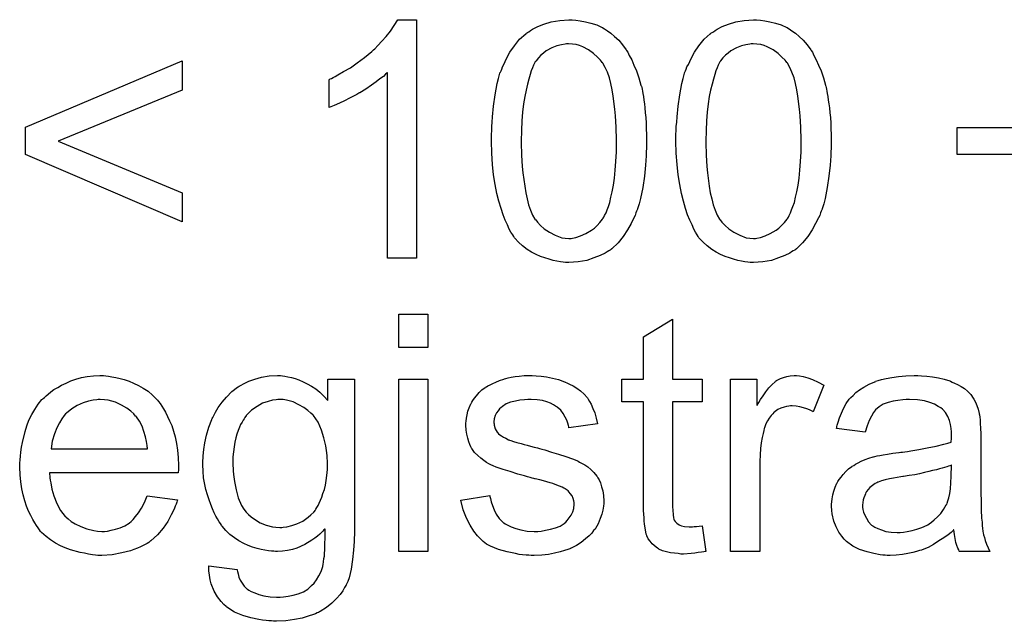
# Model space of a CAD drawing. Extents: x -1.5 to 9, y -3 to 5.
# Tile 307 of 368: x 5.675 to 6.007, y 1.05 to 1.252. Entities that reach past the tile are written whole.
import ezdxf

# ---------------------------------------------------------------- set-up
doc = ezdxf.new("R2010")
doc.units = 0
doc.layers.add('qfn16-30-34-a_mechanical_19', color=1, linetype='CONTINUOUS')

msp = doc.modelspace()

# ---------------------------------------------------------------- linework, layer by layer
at = {"layer": 'qfn16-30-34-a_mechanical_19', "color": 1}
for points in [[(5.80902, 1.171899), (5.799185, 1.171899), (5.799185, 1.234493), (5.799069, 1.234378), (5.798491, 1.233915), (5.797797, 1.23322), (5.79664, 1.232411), (5.795367, 1.231369), (5.793747, 1.230212), (5.791896, 1.22894), (5.789814, 1.227667), (5.789698, 1.227667), (5.789582, 1.227551), (5.788888, 1.227088), (5.787731, 1.22651), (5.786342, 1.225816), (5.784723, 1.225006), (5.782987, 1.224196), (5.781252, 1.223386), (5.779516, 1.222692), (5.779516, 1.232179), (5.779632, 1.232179), (5.779863, 1.232411), (5.780326, 1.232526), (5.780905, 1.232873), (5.781599, 1.23322), (5.782409, 1.233683), (5.784376, 1.23484), (5.78669, 1.236113), (5.789004, 1.237733), (5.791433, 1.239584), (5.793863, 1.241551), (5.793979, 1.241667), (5.794094, 1.241782), (5.794441, 1.242129), (5.794904, 1.242476), (5.795946, 1.243633), (5.797334, 1.245022), (5.798722, 1.246642), (5.800226, 1.248493), (5.801499, 1.250344), (5.802656, 1.252311), (5.80902, 1.252311), (5.80902, 1.171899)], [(5.862704, 1.252195), (5.864209, 1.251964), (5.865944, 1.251617), (5.867795, 1.251154), (5.869762, 1.250575), (5.871613, 1.24965), (5.871729, 1.24965), (5.871845, 1.249534), (5.872423, 1.249187), (5.873349, 1.248609), (5.874506, 1.247799), (5.875779, 1.246642), (5.877167, 1.245369), (5.87844, 1.243865), (5.879712, 1.242129), (5.879828, 1.241898), (5.880291, 1.24132), (5.880754, 1.240278), (5.881564, 1.238774), (5.882258, 1.237039), (5.883183, 1.235072), (5.883993, 1.232758), (5.884688, 1.230212), (5.884688, 1.230097), (5.884803, 1.229865), (5.884919, 1.229518), (5.885035, 1.22894), (5.88515, 1.228245), (5.885266, 1.227436), (5.885497, 1.226394), (5.885613, 1.225237), (5.885845, 1.223965), (5.88596, 1.222576), (5.886076, 1.220956), (5.886307, 1.219336), (5.886423, 1.217485), (5.886423, 1.215634), (5.886539, 1.213552), (5.886539, 1.211353), (5.886539, 1.211237), (5.886539, 1.210775), (5.886539, 1.209965), (5.886539, 1.209039), (5.886423, 1.207766), (5.886423, 1.206378), (5.886307, 1.204874), (5.886192, 1.203254), (5.885845, 1.199552), (5.885266, 1.195734), (5.884572, 1.192031), (5.884109, 1.190296), (5.88353, 1.18856), (5.88353, 1.188445), (5.883415, 1.188213), (5.883183, 1.18775), (5.882952, 1.187172), (5.882721, 1.186362), (5.882258, 1.185552), (5.881332, 1.183585), (5.880175, 1.181503), (5.878671, 1.179189), (5.876936, 1.177106), (5.874853, 1.175139), (5.874737, 1.175139), (5.874622, 1.174908), (5.874275, 1.174676), (5.873812, 1.174445), (5.873233, 1.174098), (5.872655, 1.173635), (5.870919, 1.172825), (5.868837, 1.172015), (5.866407, 1.171205), (5.863514, 1.170743), (5.860391, 1.170511), (5.859234, 1.170511), (5.858424, 1.170627), (5.857498, 1.170743), (5.856341, 1.170974), (5.855068, 1.171205), (5.85368, 1.171552), (5.852292, 1.172015), (5.850787, 1.172478), (5.849283, 1.173172), (5.847779, 1.173982), (5.846275, 1.174908), (5.844771, 1.176065), (5.843383, 1.177337), (5.84211, 1.178726), (5.841994, 1.178841), (5.841763, 1.179189), (5.841416, 1.179767), (5.840837, 1.180693), (5.840259, 1.181734), (5.83968, 1.183122), (5.83887, 1.184742), (5.838176, 1.186593), (5.837482, 1.188676), (5.836788, 1.191106), (5.836093, 1.193767), (5.835515, 1.196775), (5.834936, 1.200015), (5.834589, 1.203486), (5.834358, 1.207304), (5.834242, 1.211353), (5.834242, 1.211469), (5.834242, 1.211932), (5.834242, 1.212742), (5.834242, 1.213667), (5.834358, 1.21494), (5.834358, 1.216328), (5.834474, 1.217832), (5.834589, 1.219568), (5.834936, 1.223155), (5.835515, 1.226973), (5.836209, 1.230791), (5.836672, 1.232526), (5.837135, 1.234262), (5.837135, 1.234378), (5.837251, 1.234609), (5.837482, 1.235072), (5.837713, 1.23565), (5.837945, 1.23646), (5.838408, 1.23727), (5.839333, 1.239237), (5.84049, 1.24132), (5.841994, 1.243518), (5.84373, 1.245716), (5.845812, 1.247567), (5.845928, 1.247567), (5.846044, 1.247799), (5.846391, 1.24803), (5.846854, 1.248262), (5.847432, 1.248724), (5.848126, 1.249071), (5.849862, 1.249997), (5.851944, 1.250807), (5.854374, 1.251617), (5.857267, 1.25208), (5.860391, 1.252311), (5.861432, 1.252311), (5.862704, 1.252195)], [(5.924951, 1.252195), (5.926455, 1.251964), (5.928191, 1.251617), (5.930042, 1.251154), (5.932009, 1.250575), (5.93386, 1.24965), (5.933976, 1.24965), (5.934091, 1.249534), (5.93467, 1.249187), (5.935596, 1.248609), (5.936752, 1.247799), (5.938025, 1.246642), (5.939414, 1.245369), (5.940686, 1.243865), (5.941959, 1.242129), (5.942075, 1.241898), (5.942538, 1.24132), (5.943, 1.240278), (5.94381, 1.238774), (5.944504, 1.237039), (5.94543, 1.235072), (5.94624, 1.232758), (5.946934, 1.230212), (5.946934, 1.230097), (5.94705, 1.229865), (5.947166, 1.229518), (5.947281, 1.22894), (5.947397, 1.228245), (5.947513, 1.227436), (5.947744, 1.226394), (5.94786, 1.225237), (5.948091, 1.223965), (5.948207, 1.222576), (5.948323, 1.220956), (5.948554, 1.219336), (5.94867, 1.217485), (5.94867, 1.215634), (5.948785, 1.213552), (5.948785, 1.211353), (5.948785, 1.211237), (5.948785, 1.210775), (5.948785, 1.209965), (5.948785, 1.209039), (5.94867, 1.207766), (5.94867, 1.206378), (5.948554, 1.204874), (5.948438, 1.203254), (5.948091, 1.199552), (5.947513, 1.195734), (5.946818, 1.192031), (5.946356, 1.190296), (5.945777, 1.18856), (5.945777, 1.188445), (5.945661, 1.188213), (5.94543, 1.18775), (5.945199, 1.187172), (5.944967, 1.186362), (5.944504, 1.185552), (5.943579, 1.183585), (5.942422, 1.181503), (5.940918, 1.179189), (5.939182, 1.177106), (5.9371, 1.175139), (5.936984, 1.175139), (5.936868, 1.174908), (5.936521, 1.174676), (5.936058, 1.174445), (5.93548, 1.174098), (5.934901, 1.173635), (5.933166, 1.172825), (5.931083, 1.172015), (5.928654, 1.171205), (5.925761, 1.170743), (5.922637, 1.170511), (5.92148, 1.170511), (5.92067, 1.170627), (5.919745, 1.170743), (5.918588, 1.170974), (5.917315, 1.171205), (5.915926, 1.171552), (5.914538, 1.172015), (5.913034, 1.172478), (5.91153, 1.173172), (5.910026, 1.173982), (5.908522, 1.174908), (5.907018, 1.176065), (5.905629, 1.177337), (5.904356, 1.178726), (5.904241, 1.178841), (5.904009, 1.179189), (5.903662, 1.179767), (5.903084, 1.180693), (5.902505, 1.181734), (5.901927, 1.183122), (5.901117, 1.184742), (5.900423, 1.186593), (5.899729, 1.188676), (5.899034, 1.191106), (5.89834, 1.193767), (5.897762, 1.196775), (5.897183, 1.200015), (5.896836, 1.203486), (5.896605, 1.207304), (5.896489, 1.211353), (5.896489, 1.211469), (5.896489, 1.211932), (5.896489, 1.212742), (5.896489, 1.213667), (5.896605, 1.21494), (5.896605, 1.216328), (5.89672, 1.217832), (5.896836, 1.219568), (5.897183, 1.223155), (5.897762, 1.226973), (5.898456, 1.230791), (5.898919, 1.232526), (5.899381, 1.234262), (5.899381, 1.234378), (5.899497, 1.234609), (5.899729, 1.235072), (5.89996, 1.23565), (5.900191, 1.23646), (5.900654, 1.23727), (5.90158, 1.239237), (5.902737, 1.24132), (5.904241, 1.243518), (5.905976, 1.245716), (5.908059, 1.247567), (5.908175, 1.247567), (5.90829, 1.247799), (5.908637, 1.24803), (5.9091, 1.248262), (5.909679, 1.248724), (5.910373, 1.249071), (5.912108, 1.249997), (5.914191, 1.250807), (5.916621, 1.251617), (5.919513, 1.25208), (5.922637, 1.252311), (5.923678, 1.252311), (5.924951, 1.252195)], [(5.860275, 1.244212), (5.859581, 1.244212), (5.859118, 1.244096), (5.857845, 1.243865), (5.856341, 1.243518), (5.854605, 1.242824), (5.852754, 1.241782), (5.851829, 1.241088), (5.850903, 1.240394), (5.850093, 1.239468), (5.849283, 1.238427), (5.849283, 1.238311), (5.849052, 1.23808), (5.84882, 1.237617), (5.848473, 1.237039), (5.848126, 1.236113), (5.847663, 1.235072), (5.847316, 1.233799), (5.846854, 1.232295), (5.846391, 1.230559), (5.845928, 1.228592), (5.845465, 1.226394), (5.845118, 1.223965), (5.844771, 1.221188), (5.84454, 1.218179), (5.844424, 1.21494), (5.844308, 1.211353), (5.844308, 1.211122), (5.844308, 1.210543), (5.844308, 1.209502), (5.844424, 1.208114), (5.844424, 1.20661), (5.84454, 1.204758), (5.844655, 1.202791), (5.844887, 1.200709), (5.845465, 1.196197), (5.845812, 1.193998), (5.846275, 1.191916), (5.846738, 1.189949), (5.847432, 1.188098), (5.848126, 1.186478), (5.848936, 1.185089), (5.848936, 1.184974), (5.849168, 1.184858), (5.849746, 1.184048), (5.850787, 1.183007), (5.85206, 1.18185), (5.853796, 1.180693), (5.855762, 1.179651), (5.857961, 1.178841), (5.859118, 1.178726), (5.860391, 1.17861), (5.861085, 1.17861), (5.861547, 1.178726), (5.862704, 1.178957), (5.864324, 1.17942), (5.86606, 1.18023), (5.868027, 1.181387), (5.868952, 1.182081), (5.869878, 1.183007), (5.870803, 1.183932), (5.871729, 1.185089), (5.871729, 1.185205), (5.871961, 1.185436), (5.872192, 1.185784), (5.872423, 1.186362), (5.872886, 1.187172), (5.873233, 1.188213), (5.873696, 1.18937), (5.874159, 1.190759), (5.874506, 1.192494), (5.874969, 1.194345), (5.875431, 1.196544), (5.875779, 1.198858), (5.87601, 1.201634), (5.876241, 1.204527), (5.876473, 1.207766), (5.876473, 1.211353), (5.876473, 1.211469), (5.876473, 1.211585), (5.876473, 1.212163), (5.876473, 1.213204), (5.876357, 1.214593), (5.876357, 1.216097), (5.876241, 1.217948), (5.876126, 1.219915), (5.875894, 1.222113), (5.875316, 1.22651), (5.874969, 1.228708), (5.874506, 1.230791), (5.874043, 1.232758), (5.873349, 1.234609), (5.872655, 1.236229), (5.871845, 1.237617), (5.871845, 1.237733), (5.871613, 1.237849), (5.871382, 1.238196), (5.871035, 1.238658), (5.869994, 1.2397), (5.868721, 1.240972), (5.866985, 1.242129), (5.865019, 1.243171), (5.863977, 1.243633), (5.86282, 1.243981), (5.861547, 1.244096), (5.860275, 1.244212)], [(5.922521, 1.244212), (5.921827, 1.244212), (5.921364, 1.244096), (5.920092, 1.243865), (5.918588, 1.243518), (5.916852, 1.242824), (5.915001, 1.241782), (5.914075, 1.241088), (5.91315, 1.240394), (5.91234, 1.239468), (5.91153, 1.238427), (5.91153, 1.238311), (5.911298, 1.23808), (5.911067, 1.237617), (5.91072, 1.237039), (5.910373, 1.236113), (5.90991, 1.235072), (5.909563, 1.233799), (5.9091, 1.232295), (5.908637, 1.230559), (5.908175, 1.228592), (5.907712, 1.226394), (5.907365, 1.223965), (5.907018, 1.221188), (5.906786, 1.218179), (5.906671, 1.21494), (5.906555, 1.211353), (5.906555, 1.211122), (5.906555, 1.210543), (5.906555, 1.209502), (5.906671, 1.208114), (5.906671, 1.20661), (5.906786, 1.204758), (5.906902, 1.202791), (5.907133, 1.200709), (5.907712, 1.196197), (5.908059, 1.193998), (5.908522, 1.191916), (5.908984, 1.189949), (5.909679, 1.188098), (5.910373, 1.186478), (5.911183, 1.185089), (5.911183, 1.184974), (5.911414, 1.184858), (5.911993, 1.184048), (5.913034, 1.183007), (5.914307, 1.18185), (5.916042, 1.180693), (5.918009, 1.179651), (5.920207, 1.178841), (5.921364, 1.178726), (5.922637, 1.17861), (5.923331, 1.17861), (5.923794, 1.178726), (5.924951, 1.178957), (5.926571, 1.17942), (5.928306, 1.18023), (5.930273, 1.181387), (5.931199, 1.182081), (5.932124, 1.183007), (5.93305, 1.183932), (5.933976, 1.185089), (5.933976, 1.185205), (5.934207, 1.185436), (5.934439, 1.185784), (5.93467, 1.186362), (5.935133, 1.187172), (5.93548, 1.188213), (5.935943, 1.18937), (5.936405, 1.190759), (5.936752, 1.192494), (5.937215, 1.194345), (5.937678, 1.196544), (5.938025, 1.198858), (5.938257, 1.201634), (5.938488, 1.204527), (5.938719, 1.207766), (5.938719, 1.211353), (5.938719, 1.211469), (5.938719, 1.211585), (5.938719, 1.212163), (5.938719, 1.213204), (5.938604, 1.214593), (5.938604, 1.216097), (5.938488, 1.217948), (5.938372, 1.219915), (5.938141, 1.222113), (5.937562, 1.22651), (5.937215, 1.228708), (5.936752, 1.230791), (5.93629, 1.232758), (5.935596, 1.234609), (5.934901, 1.236229), (5.934091, 1.237617), (5.934091, 1.237733), (5.93386, 1.237849), (5.933629, 1.238196), (5.933282, 1.238658), (5.93224, 1.2397), (5.930967, 1.240972), (5.929232, 1.242129), (5.927265, 1.243171), (5.926224, 1.243633), (5.925067, 1.243981), (5.923794, 1.244096), (5.922521, 1.244212)], [(5.729997, 1.228592), (5.688113, 1.211353), (5.729997, 1.193998), (5.729997, 1.184164), (5.677122, 1.206841), (5.677122, 1.216097), (5.729997, 1.238427), (5.729997, 1.228592)], [(6.02237, 1.215981), (6.044122, 1.215981), (6.044122, 1.206841), (6.02237, 1.206841), (6.02237, 1.184858), (6.013114, 1.184858), (6.013114, 1.206841), (5.991363, 1.206841), (5.991363, 1.215981), (6.013114, 1.215981), (6.013114, 1.237733), (6.02237, 1.237733), (6.02237, 1.215981)], [(5.812838, 1.141887), (5.803003, 1.141887), (5.803003, 1.15311), (5.812838, 1.15311), (5.812838, 1.141887)], [(5.895332, 1.131127), (5.905282, 1.131127), (5.905282, 1.123491), (5.895332, 1.123491), (5.895332, 1.089359), (5.895332, 1.089128), (5.895332, 1.088665), (5.895332, 1.087971), (5.895448, 1.087161), (5.895563, 1.08531), (5.895679, 1.0845), (5.895795, 1.083921), (5.89591, 1.08369), (5.896257, 1.083227), (5.89672, 1.082649), (5.89753, 1.08207), (5.897762, 1.081954), (5.89834, 1.081723), (5.899381, 1.081492), (5.900886, 1.081376), (5.902042, 1.081376), (5.902621, 1.081492), (5.903431, 1.081492), (5.904356, 1.081607), (5.905282, 1.081723), (5.906555, 1.073045), (5.906323, 1.073045), (5.905861, 1.07293), (5.905051, 1.072814), (5.904009, 1.072698), (5.902852, 1.072467), (5.90158, 1.072351), (5.899034, 1.072236), (5.898109, 1.072236), (5.897183, 1.072351), (5.896026, 1.072467), (5.894638, 1.072583), (5.893249, 1.07293), (5.891977, 1.073277), (5.890704, 1.073855), (5.890588, 1.073971), (5.890241, 1.074202), (5.889778, 1.07455), (5.889084, 1.075128), (5.888506, 1.075707), (5.887811, 1.076516), (5.887117, 1.077326), (5.886654, 1.078368), (5.886654, 1.078483), (5.886423, 1.078946), (5.886307, 1.079756), (5.886076, 1.080913), (5.885845, 1.082417), (5.885729, 1.083343), (5.885729, 1.084384), (5.885613, 1.085657), (5.885497, 1.086929), (5.885497, 1.088318), (5.885497, 1.089938), (5.885497, 1.123491), (5.878208, 1.123491), (5.878208, 1.131127), (5.885497, 1.131127), (5.885497, 1.145474), (5.895332, 1.151374), (5.895332, 1.131127)], [(5.704195, 1.132284), (5.705121, 1.132168), (5.706278, 1.131937), (5.707551, 1.131705), (5.709055, 1.131358), (5.710443, 1.131011), (5.712063, 1.130433), (5.713567, 1.129854), (5.715187, 1.129044), (5.716807, 1.128119), (5.718427, 1.127077), (5.719931, 1.125805), (5.721319, 1.124416), (5.721435, 1.124301), (5.721666, 1.124069), (5.722013, 1.123606), (5.722476, 1.122912), (5.723055, 1.122102), (5.723633, 1.121177), (5.724327, 1.12002), (5.725021, 1.118631), (5.725716, 1.117127), (5.72641, 1.115507), (5.726988, 1.113656), (5.727567, 1.111689), (5.72803, 1.109491), (5.728377, 1.107177), (5.728608, 1.104747), (5.728724, 1.102086), (5.728724, 1.10197), (5.728724, 1.101508), (5.728724, 1.100698), (5.728608, 1.099541), (5.685221, 1.099541), (5.685221, 1.099425), (5.685221, 1.099078), (5.685336, 1.098615), (5.685336, 1.097921), (5.685452, 1.097111), (5.685684, 1.096185), (5.686031, 1.094103), (5.686725, 1.091789), (5.68765, 1.089243), (5.688923, 1.086929), (5.690543, 1.084847), (5.690659, 1.084847), (5.690774, 1.084615), (5.691468, 1.084037), (5.69251, 1.083227), (5.693898, 1.082417), (5.695749, 1.081492), (5.697832, 1.080682), (5.700146, 1.080103), (5.701419, 1.079987), (5.702807, 1.079872), (5.703733, 1.079872), (5.704774, 1.079987), (5.706047, 1.080219), (5.707435, 1.080566), (5.709055, 1.081029), (5.710559, 1.081723), (5.712063, 1.082649), (5.712179, 1.082764), (5.712757, 1.083227), (5.713452, 1.083921), (5.714261, 1.084847), (5.715187, 1.08612), (5.716228, 1.087739), (5.71727, 1.089591), (5.718195, 1.091789), (5.728377, 1.090516), (5.728377, 1.0904), (5.728261, 1.090169), (5.728145, 1.089706), (5.727914, 1.089012), (5.727567, 1.088318), (5.72722, 1.087392), (5.726294, 1.085425), (5.725137, 1.083227), (5.723517, 1.080913), (5.721666, 1.078715), (5.719352, 1.076632), (5.719236, 1.076632), (5.719005, 1.076401), (5.718658, 1.076169), (5.718195, 1.075822), (5.717501, 1.075475), (5.716807, 1.075128), (5.715881, 1.074665), (5.71484, 1.074202), (5.713683, 1.07374), (5.712526, 1.073277), (5.709633, 1.072583), (5.706394, 1.072004), (5.702807, 1.071773), (5.701534, 1.071773), (5.700725, 1.071888), (5.699683, 1.072004), (5.69841, 1.072236), (5.697022, 1.072467), (5.695518, 1.072698), (5.692278, 1.073624), (5.690543, 1.074318), (5.688923, 1.075012), (5.687188, 1.075938), (5.685568, 1.076979), (5.684064, 1.078136), (5.68256, 1.079525), (5.682444, 1.07964), (5.682212, 1.079872), (5.681865, 1.080334), (5.681403, 1.081029), (5.680824, 1.081839), (5.680246, 1.082764), (5.679551, 1.083921), (5.678857, 1.085194), (5.678163, 1.086698), (5.677469, 1.088318), (5.67689, 1.090169), (5.676312, 1.092136), (5.675849, 1.094218), (5.675502, 1.096533), (5.67527, 1.098962), (5.675155, 1.101508), (5.675155, 1.101623), (5.675155, 1.102202), (5.675155, 1.102896), (5.67527, 1.103937), (5.675386, 1.10521), (5.675502, 1.106598), (5.675733, 1.108218), (5.67608, 1.109838), (5.677006, 1.11354), (5.677584, 1.115392), (5.678279, 1.117359), (5.679204, 1.11921), (5.680246, 1.120945), (5.681403, 1.122681), (5.682675, 1.124301), (5.682791, 1.124416), (5.683022, 1.124648), (5.683485, 1.124995), (5.684064, 1.125573), (5.684758, 1.126152), (5.685684, 1.126846), (5.686725, 1.127656), (5.687998, 1.12835), (5.68927, 1.12916), (5.690774, 1.129854), (5.692394, 1.130548), (5.69413, 1.131127), (5.695981, 1.131705), (5.697948, 1.132052), (5.70003, 1.132284), (5.702229, 1.132399), (5.703386, 1.132399), (5.704195, 1.132284)], [(5.763781, 1.132284), (5.764591, 1.132168), (5.765632, 1.131937), (5.766789, 1.131705), (5.768062, 1.131358), (5.769335, 1.130895), (5.770723, 1.130317), (5.772111, 1.129623), (5.773615, 1.128813), (5.775004, 1.127887), (5.776392, 1.12673), (5.777781, 1.125457), (5.779053, 1.123953), (5.779053, 1.131127), (5.788078, 1.131127), (5.788078, 1.080913), (5.788078, 1.080797), (5.788078, 1.080334), (5.788078, 1.07964), (5.788078, 1.078715), (5.787962, 1.077673), (5.787962, 1.076401), (5.787847, 1.075012), (5.787731, 1.073508), (5.787384, 1.070384), (5.786921, 1.067145), (5.786574, 1.065641), (5.786227, 1.064252), (5.785764, 1.062979), (5.785301, 1.061822), (5.785301, 1.061707), (5.785185, 1.061591), (5.784723, 1.060897), (5.784144, 1.059856), (5.783219, 1.058583), (5.781946, 1.057195), (5.780442, 1.05569), (5.778591, 1.054186), (5.776508, 1.052914), (5.776392, 1.052914), (5.776277, 1.052798), (5.77593, 1.052566), (5.775467, 1.052451), (5.774888, 1.052104), (5.774194, 1.051872), (5.772458, 1.051294), (5.770376, 1.0506), (5.767831, 1.050137), (5.764938, 1.049674), (5.761814, 1.049558), (5.760773, 1.049558), (5.760079, 1.049674), (5.759153, 1.049674), (5.758227, 1.04979), (5.75707, 1.049905), (5.755798, 1.050137), (5.753137, 1.050715), (5.75036, 1.051525), (5.747583, 1.052682), (5.745038, 1.054302), (5.744922, 1.054418), (5.744806, 1.054533), (5.743996, 1.055228), (5.743071, 1.056269), (5.741914, 1.057773), (5.740757, 1.05974), (5.739715, 1.06217), (5.739368, 1.063558), (5.739137, 1.065062), (5.738905, 1.066566), (5.738905, 1.068302), (5.748509, 1.067029), (5.748509, 1.066798), (5.748624, 1.066335), (5.748856, 1.065525), (5.749087, 1.064484), (5.74955, 1.063442), (5.750128, 1.062401), (5.750823, 1.06136), (5.751748, 1.06055), (5.75198, 1.060434), (5.752442, 1.060087), (5.753252, 1.059624), (5.754409, 1.059161), (5.755798, 1.058583), (5.757533, 1.05812), (5.759616, 1.057773), (5.761814, 1.057657), (5.762971, 1.057657), (5.764128, 1.057773), (5.765748, 1.058004), (5.767368, 1.058351), (5.769103, 1.058814), (5.770839, 1.059508), (5.772343, 1.060434), (5.772458, 1.06055), (5.772921, 1.060897), (5.773615, 1.061591), (5.774425, 1.062401), (5.775235, 1.063558), (5.776045, 1.064831), (5.776855, 1.066335), (5.777434, 1.06807), (5.777434, 1.068186), (5.777549, 1.068649), (5.777665, 1.069574), (5.777781, 1.070731), (5.777896, 1.071541), (5.777896, 1.072467), (5.778012, 1.073508), (5.778012, 1.074665), (5.778012, 1.075938), (5.778128, 1.077442), (5.778128, 1.078946), (5.778128, 1.080682), (5.778012, 1.080566), (5.777781, 1.080334), (5.777434, 1.079987), (5.776971, 1.079525), (5.776392, 1.078946), (5.775582, 1.078252), (5.774657, 1.077558), (5.773731, 1.076863), (5.771301, 1.075475), (5.76864, 1.074202), (5.767136, 1.07374), (5.765516, 1.073392), (5.763781, 1.073161), (5.762046, 1.073045), (5.761467, 1.073045), (5.760889, 1.073161), (5.760079, 1.073161), (5.759037, 1.073277), (5.75788, 1.073508), (5.756608, 1.07374), (5.755219, 1.074087), (5.753715, 1.07455), (5.752211, 1.075128), (5.750707, 1.075822), (5.749087, 1.076632), (5.747583, 1.077673), (5.746079, 1.07883), (5.74469, 1.080103), (5.743418, 1.081607), (5.743302, 1.081723), (5.743186, 1.081954), (5.742839, 1.082533), (5.742377, 1.083111), (5.741914, 1.084037), (5.741335, 1.084963), (5.740757, 1.08612), (5.740178, 1.087508), (5.7396, 1.088896), (5.739021, 1.090516), (5.738443, 1.092136), (5.73798, 1.093987), (5.73717, 1.097921), (5.737054, 1.100119), (5.736939, 1.102318), (5.736939, 1.102433), (5.736939, 1.102665), (5.736939, 1.103127), (5.736939, 1.103706), (5.737054, 1.104516), (5.737054, 1.105326), (5.737286, 1.107408), (5.737633, 1.109722), (5.738211, 1.112268), (5.738905, 1.114929), (5.739947, 1.11759), (5.739947, 1.117706), (5.740062, 1.117937), (5.740294, 1.118284), (5.740525, 1.118747), (5.74122, 1.12002), (5.742145, 1.121639), (5.743418, 1.123375), (5.744922, 1.12511), (5.746657, 1.126962), (5.748624, 1.128466), (5.74874, 1.128466), (5.748856, 1.128581), (5.749203, 1.128813), (5.749666, 1.129044), (5.750823, 1.129738), (5.752442, 1.130433), (5.754409, 1.131127), (5.756723, 1.131821), (5.759269, 1.132284), (5.762046, 1.132399), (5.763087, 1.132399), (5.763781, 1.132284)], [(5.849283, 1.132284), (5.851019, 1.132168), (5.85287, 1.131937), (5.854837, 1.131474), (5.856919, 1.131011), (5.858886, 1.130317), (5.859002, 1.130317), (5.859118, 1.130201), (5.859696, 1.12997), (5.860622, 1.129507), (5.861779, 1.128928), (5.863052, 1.128119), (5.864324, 1.127193), (5.865481, 1.126152), (5.866523, 1.124995), (5.866638, 1.124879), (5.86687, 1.124416), (5.867333, 1.123606), (5.867911, 1.122681), (5.868489, 1.121292), (5.869068, 1.119788), (5.869531, 1.118053), (5.869994, 1.116086), (5.860391, 1.114813), (5.860391, 1.115044), (5.860275, 1.115507), (5.860043, 1.116317), (5.859696, 1.117359), (5.859118, 1.1184), (5.858424, 1.119557), (5.857614, 1.120714), (5.856457, 1.121755), (5.856341, 1.121871), (5.855878, 1.122102), (5.855184, 1.122565), (5.854143, 1.123028), (5.852986, 1.123491), (5.851482, 1.123953), (5.84963, 1.124185), (5.847663, 1.124301), (5.846507, 1.124301), (5.84535, 1.124185), (5.843845, 1.124069), (5.842341, 1.123722), (5.840721, 1.123375), (5.839217, 1.122796), (5.837945, 1.121986), (5.837829, 1.121871), (5.837482, 1.121639), (5.837019, 1.121177), (5.836556, 1.120482), (5.835978, 1.119788), (5.835515, 1.118863), (5.835168, 1.117821), (5.835052, 1.11678), (5.835052, 1.116664), (5.835052, 1.116433), (5.835168, 1.116086), (5.835168, 1.115623), (5.835515, 1.114466), (5.836209, 1.113309), (5.836325, 1.113193), (5.836441, 1.113078), (5.836672, 1.11273), (5.837135, 1.112383), (5.837598, 1.112036), (5.838292, 1.111573), (5.839102, 1.111226), (5.840027, 1.110764), (5.840143, 1.110764), (5.840374, 1.110648), (5.840837, 1.110532), (5.841647, 1.110185), (5.842804, 1.109838), (5.844308, 1.109491), (5.845234, 1.109144), (5.846275, 1.108912), (5.847432, 1.108565), (5.848705, 1.108218), (5.84882, 1.108218), (5.849168, 1.108102), (5.849746, 1.107987), (5.85044, 1.107755), (5.85125, 1.107524), (5.852292, 1.107293), (5.85449, 1.106598), (5.856919, 1.105904), (5.859349, 1.105094), (5.861547, 1.104284), (5.862473, 1.103937), (5.863283, 1.10359), (5.863514, 1.103475), (5.863977, 1.103243), (5.864671, 1.102896), (5.865713, 1.102318), (5.866754, 1.101623), (5.867795, 1.100698), (5.868837, 1.099656), (5.869762, 1.098499), (5.869878, 1.098384), (5.870109, 1.097921), (5.870572, 1.097227), (5.871035, 1.096185), (5.871382, 1.094913), (5.871845, 1.093524), (5.872076, 1.091905), (5.872192, 1.090053), (5.872192, 1.089822), (5.872192, 1.089243), (5.872076, 1.088318), (5.871845, 1.087045), (5.871498, 1.085657), (5.870919, 1.084153), (5.870225, 1.082417), (5.869299, 1.080797), (5.869184, 1.080566), (5.868721, 1.080103), (5.868142, 1.079293), (5.867217, 1.078368), (5.865944, 1.077326), (5.864556, 1.076169), (5.862936, 1.075128), (5.860969, 1.074087), (5.860853, 1.074087), (5.860738, 1.073971), (5.860043, 1.07374), (5.858886, 1.073392), (5.857382, 1.07293), (5.855531, 1.072467), (5.853449, 1.07212), (5.85125, 1.071888), (5.848705, 1.071773), (5.847663, 1.071773), (5.846854, 1.071888), (5.845928, 1.071888), (5.844771, 1.072004), (5.843614, 1.07212), (5.842341, 1.072351), (5.839565, 1.07293), (5.836672, 1.07374), (5.833895, 1.074897), (5.832623, 1.075591), (5.831466, 1.076401), (5.83135, 1.076516), (5.831234, 1.076632), (5.83054, 1.077326), (5.829499, 1.078368), (5.828342, 1.079987), (5.827069, 1.081954), (5.825796, 1.084268), (5.824755, 1.087161), (5.823945, 1.0904), (5.833664, 1.091905), (5.833664, 1.091789), (5.833664, 1.091673), (5.833895, 1.090979), (5.834127, 1.089822), (5.834589, 1.088549), (5.835168, 1.087161), (5.835862, 1.085657), (5.836903, 1.084153), (5.838176, 1.08288), (5.838408, 1.082764), (5.83887, 1.082417), (5.839796, 1.081954), (5.840953, 1.081376), (5.842457, 1.080797), (5.844193, 1.080334), (5.846275, 1.079987), (5.848705, 1.079872), (5.849862, 1.079872), (5.851019, 1.079987), (5.852523, 1.080219), (5.854143, 1.080566), (5.855878, 1.081029), (5.857382, 1.081607), (5.858771, 1.082533), (5.858886, 1.082649), (5.859349, 1.082996), (5.859812, 1.083574), (5.860506, 1.084384), (5.861085, 1.08531), (5.861663, 1.086467), (5.86201, 1.087624), (5.862126, 1.089012), (5.862126, 1.089128), (5.862126, 1.089591), (5.86201, 1.090169), (5.861779, 1.090979), (5.861432, 1.091789), (5.860853, 1.092599), (5.860159, 1.093524), (5.859118, 1.094218), (5.859002, 1.094334), (5.858655, 1.09445), (5.858077, 1.094797), (5.857151, 1.095144), (5.855762, 1.095607), (5.854953, 1.095954), (5.854027, 1.096185), (5.852986, 1.096533), (5.851829, 1.09688), (5.850556, 1.097227), (5.849052, 1.097574), (5.848936, 1.097574), (5.848589, 1.097689), (5.848011, 1.097805), (5.847316, 1.098037), (5.846391, 1.098268), (5.84535, 1.098615), (5.843151, 1.099194), (5.840606, 1.100004), (5.838176, 1.100698), (5.835862, 1.101508), (5.834821, 1.10197), (5.834011, 1.102318), (5.833779, 1.102433), (5.833317, 1.102665), (5.832623, 1.103127), (5.831697, 1.103706), (5.830656, 1.104516), (5.829614, 1.105441), (5.828573, 1.106483), (5.827647, 1.107755), (5.827532, 1.107871), (5.8273, 1.108334), (5.826953, 1.109144), (5.826606, 1.110069), (5.826259, 1.111226), (5.825912, 1.112615), (5.825681, 1.114003), (5.825565, 1.115623), (5.825565, 1.115854), (5.825565, 1.116317), (5.825681, 1.117011), (5.825796, 1.118053), (5.826028, 1.119094), (5.826259, 1.120367), (5.826722, 1.121524), (5.8273, 1.122796), (5.827416, 1.122912), (5.827647, 1.123375), (5.827994, 1.123953), (5.828573, 1.124763), (5.829267, 1.125573), (5.830077, 1.126614), (5.831003, 1.12754), (5.83216, 1.12835), (5.832275, 1.128466), (5.832623, 1.128581), (5.833085, 1.128928), (5.833779, 1.129276), (5.834705, 1.129738), (5.835746, 1.130201), (5.837019, 1.130664), (5.838408, 1.131127), (5.838639, 1.131243), (5.839102, 1.131358), (5.839912, 1.13159), (5.840953, 1.131821), (5.842226, 1.132052), (5.843614, 1.132168), (5.845234, 1.132399), (5.848011, 1.132399), (5.849283, 1.132284)], [(5.938141, 1.132284), (5.939414, 1.132052), (5.940918, 1.13159), (5.942538, 1.131011), (5.944389, 1.130201), (5.946356, 1.12916), (5.942769, 1.120135), (5.942653, 1.120251), (5.94219, 1.120482), (5.941496, 1.12083), (5.940571, 1.121177), (5.939529, 1.121524), (5.938257, 1.121871), (5.936984, 1.122102), (5.935711, 1.122218), (5.935133, 1.122218), (5.934554, 1.122102), (5.933744, 1.121986), (5.932934, 1.121755), (5.931893, 1.121408), (5.930852, 1.120945), (5.929926, 1.120251), (5.92981, 1.120135), (5.929463, 1.119904), (5.929116, 1.119441), (5.928538, 1.118863), (5.927959, 1.118053), (5.927381, 1.117127), (5.926802, 1.116086), (5.92634, 1.114813), (5.926224, 1.114582), (5.926108, 1.113888), (5.925877, 1.112846), (5.92553, 1.111458), (5.925182, 1.109722), (5.924951, 1.107755), (5.924835, 1.105673), (5.92472, 1.103359), (5.92472, 1.073045), (5.914885, 1.073045), (5.914885, 1.131127), (5.923794, 1.131127), (5.923794, 1.122334), (5.92391, 1.122449), (5.924373, 1.123259), (5.924951, 1.124301), (5.925877, 1.125573), (5.926802, 1.126846), (5.927844, 1.128234), (5.928885, 1.129391), (5.929926, 1.130317), (5.930042, 1.130433), (5.930389, 1.130664), (5.931083, 1.131011), (5.931777, 1.131358), (5.932703, 1.131705), (5.93386, 1.132052), (5.935017, 1.132284), (5.93629, 1.132399), (5.9371, 1.132399), (5.938141, 1.132284)], [(5.97933, 1.132284), (5.981066, 1.132168), (5.983033, 1.131937), (5.984999, 1.13159), (5.986966, 1.131127), (5.988818, 1.130548), (5.989049, 1.130433), (5.989627, 1.130201), (5.990437, 1.129854), (5.991479, 1.129391), (5.992636, 1.128697), (5.993793, 1.128003), (5.994834, 1.127077), (5.99576, 1.126152), (5.995875, 1.126036), (5.996107, 1.125689), (5.996454, 1.12511), (5.996917, 1.124416), (5.997495, 1.123375), (5.997958, 1.122334), (5.998421, 1.121061), (5.998768, 1.119557), (5.998768, 1.119441), (5.998883, 1.119094), (5.998999, 1.1184), (5.999115, 1.117474), (5.999115, 1.116201), (5.99923, 1.114697), (5.999346, 1.11273), (5.999346, 1.110532), (5.999346, 1.097342), (5.999346, 1.097227), (5.999346, 1.096764), (5.999346, 1.09607), (5.999346, 1.095144), (5.999346, 1.094103), (5.999346, 1.09283), (5.999462, 1.090053), (5.999462, 1.087161), (5.999578, 1.084268), (5.999693, 1.082996), (5.999693, 1.081839), (5.999809, 1.080797), (5.999925, 1.079987), (5.999925, 1.079872), (6.00004, 1.079409), (6.000156, 1.078715), (6.000503, 1.077789), (6.000735, 1.076748), (6.001197, 1.075591), (6.001776, 1.074318), (6.002354, 1.073045), (5.992057, 1.073045), (5.991941, 1.073161), (5.991826, 1.073624), (5.991594, 1.074202), (5.991247, 1.075128), (5.9909, 1.076169), (5.990669, 1.077442), (5.990437, 1.07883), (5.990206, 1.080334), (5.99009, 1.080334), (5.989975, 1.080103), (5.98928, 1.079525), (5.988239, 1.078715), (5.986851, 1.077673), (5.985115, 1.076632), (5.98338, 1.075475), (5.981528, 1.074434), (5.979561, 1.073624), (5.97933, 1.073508), (5.978636, 1.073392), (5.977595, 1.073045), (5.976322, 1.072698), (5.974702, 1.072351), (5.972851, 1.07212), (5.970768, 1.071888), (5.968686, 1.071773), (5.96776, 1.071773), (5.967066, 1.071888), (5.966256, 1.071888), (5.96533, 1.072004), (5.963248, 1.072351), (5.960934, 1.07293), (5.958388, 1.07374), (5.956074, 1.074897), (5.953992, 1.076401), (5.95376, 1.076632), (5.953182, 1.077211), (5.952372, 1.078252), (5.951446, 1.07964), (5.950521, 1.081376), (5.949711, 1.083343), (5.949132, 1.085772), (5.949017, 1.086929), (5.948901, 1.088318), (5.948901, 1.088549), (5.948901, 1.089012), (5.949017, 1.089822), (5.949132, 1.090863), (5.949364, 1.092136), (5.949711, 1.093409), (5.950174, 1.094797), (5.950752, 1.09607), (5.950868, 1.096185), (5.951099, 1.096648), (5.951562, 1.097342), (5.952141, 1.098152), (5.952835, 1.099078), (5.95376, 1.100004), (5.954686, 1.100929), (5.955843, 1.101739), (5.955959, 1.101855), (5.956422, 1.102086), (5.957, 1.102549), (5.957926, 1.103012), (5.958967, 1.103475), (5.96024, 1.104053), (5.961512, 1.104516), (5.963016, 1.104979), (5.963132, 1.104979), (5.963595, 1.105094), (5.964289, 1.105326), (5.965215, 1.105441), (5.966372, 1.105673), (5.967876, 1.105904), (5.969611, 1.106251), (5.971694, 1.106483), (5.97181, 1.106483), (5.972272, 1.106598), (5.972851, 1.106598), (5.973661, 1.106714), (5.974586, 1.10683), (5.975743, 1.107061), (5.977016, 1.107177), (5.978404, 1.107408), (5.981181, 1.107987), (5.98419, 1.108565), (5.986851, 1.109259), (5.988123, 1.109607), (5.98928, 1.109954), (5.98928, 1.110069), (5.98928, 1.110301), (5.989396, 1.110995), (5.989396, 1.111805), (5.989396, 1.112268), (5.989396, 1.112499), (5.989396, 1.112615), (5.989396, 1.11273), (5.989396, 1.113425), (5.98928, 1.114582), (5.989049, 1.115854), (5.988702, 1.117243), (5.988123, 1.118631), (5.987429, 1.119904), (5.986503, 1.120945), (5.986388, 1.121061), (5.985809, 1.121524), (5.984884, 1.121986), (5.983727, 1.122681), (5.982107, 1.123259), (5.980256, 1.123838), (5.977942, 1.124185), (5.975281, 1.124301), (5.974124, 1.124301), (5.972967, 1.124185), (5.971347, 1.123953), (5.969727, 1.123722), (5.967992, 1.123259), (5.966372, 1.122681), (5.964983, 1.121871), (5.964868, 1.121755), (5.964405, 1.121408), (5.963826, 1.12083), (5.963132, 1.119904), (5.962438, 1.118747), (5.961628, 1.117243), (5.960934, 1.115392), (5.96024, 1.113309), (5.950636, 1.114582), (5.950636, 1.114697), (5.950752, 1.114813), (5.950752, 1.11516), (5.950868, 1.115623), (5.951215, 1.116664), (5.951678, 1.118168), (5.952256, 1.119672), (5.95295, 1.121292), (5.953876, 1.122912), (5.954917, 1.124416), (5.955033, 1.124532), (5.955496, 1.124995), (5.95619, 1.125689), (5.957116, 1.126614), (5.958388, 1.12754), (5.959892, 1.128466), (5.961628, 1.129507), (5.963595, 1.130317), (5.963711, 1.130317), (5.963826, 1.130433), (5.964173, 1.130548), (5.964636, 1.130664), (5.965793, 1.131011), (5.967413, 1.131358), (5.969264, 1.131705), (5.971578, 1.132052), (5.974008, 1.132284), (5.976785, 1.132399), (5.978057, 1.132399), (5.97933, 1.132284)], [(5.812838, 1.073045), (5.803003, 1.073045), (5.803003, 1.131127), (5.812838, 1.131127), (5.812838, 1.073045)], [(5.702344, 1.124301), (5.70165, 1.124301), (5.701187, 1.124185), (5.699915, 1.124069), (5.69841, 1.123722), (5.696559, 1.123143), (5.694592, 1.122334), (5.692741, 1.121177), (5.69089, 1.119672), (5.690659, 1.119441), (5.690196, 1.118863), (5.689386, 1.117821), (5.688576, 1.116433), (5.68765, 1.114813), (5.686841, 1.11273), (5.686146, 1.110301), (5.685799, 1.10764), (5.718311, 1.10764), (5.718311, 1.107755), (5.718311, 1.107987), (5.718195, 1.108334), (5.718195, 1.108797), (5.717964, 1.110185), (5.717617, 1.111689), (5.717038, 1.11354), (5.71646, 1.115276), (5.715534, 1.117011), (5.714493, 1.118515), (5.714493, 1.118631), (5.714261, 1.118747), (5.713683, 1.119441), (5.712642, 1.120367), (5.711253, 1.121408), (5.709518, 1.122449), (5.707435, 1.123375), (5.705005, 1.124069), (5.703733, 1.124185), (5.702344, 1.124301)], [(5.764012, 1.124301), (5.762161, 1.124301), (5.761698, 1.124185), (5.760426, 1.124069), (5.758922, 1.123606), (5.75707, 1.123028), (5.755219, 1.121986), (5.753368, 1.120714), (5.752442, 1.119788), (5.751517, 1.118863), (5.751517, 1.118747), (5.751285, 1.118631), (5.751054, 1.118284), (5.750823, 1.117821), (5.750475, 1.117359), (5.750128, 1.116664), (5.749666, 1.115854), (5.749319, 1.114929), (5.748856, 1.113888), (5.748393, 1.112615), (5.748046, 1.111342), (5.747699, 1.109954), (5.747467, 1.108334), (5.747236, 1.106714), (5.747005, 1.104979), (5.747005, 1.103012), (5.747005, 1.102896), (5.747005, 1.102549), (5.747005, 1.10197), (5.74712, 1.10116), (5.74712, 1.100235), (5.747236, 1.099078), (5.747583, 1.096648), (5.748162, 1.093871), (5.748856, 1.09121), (5.750013, 1.088549), (5.750707, 1.087392), (5.751517, 1.086351), (5.751748, 1.08612), (5.752327, 1.085541), (5.753252, 1.084731), (5.754641, 1.083805), (5.756261, 1.082764), (5.758227, 1.081954), (5.760426, 1.081376), (5.761583, 1.08126), (5.762855, 1.081144), (5.76355, 1.081144), (5.764012, 1.08126), (5.765285, 1.081376), (5.766905, 1.081839), (5.76864, 1.082417), (5.770607, 1.083343), (5.772458, 1.084615), (5.773384, 1.085425), (5.77431, 1.086351), (5.77431, 1.086467), (5.774541, 1.086582), (5.774773, 1.086929), (5.775004, 1.087392), (5.775351, 1.087855), (5.775814, 1.088549), (5.776161, 1.089359), (5.776624, 1.0904), (5.777087, 1.091442), (5.777434, 1.092599), (5.777896, 1.093987), (5.778243, 1.095491), (5.778475, 1.096995), (5.778706, 1.098731), (5.778938, 1.100698), (5.778938, 1.102665), (5.778938, 1.10278), (5.778938, 1.103127), (5.778938, 1.103706), (5.778822, 1.1044), (5.778822, 1.105326), (5.778706, 1.106367), (5.778359, 1.108681), (5.777781, 1.111342), (5.776971, 1.114003), (5.775814, 1.116664), (5.775004, 1.117821), (5.774194, 1.118863), (5.774194, 1.118978), (5.773963, 1.119094), (5.773384, 1.119672), (5.772343, 1.120598), (5.770954, 1.121639), (5.769335, 1.122565), (5.767368, 1.123491), (5.765169, 1.124069), (5.764012, 1.124301)], [(5.989396, 1.102202), (5.98928, 1.102202), (5.989165, 1.102086), (5.988818, 1.10197), (5.988355, 1.101855), (5.987776, 1.101623), (5.987082, 1.101392), (5.986272, 1.10116), (5.985346, 1.100929), (5.984305, 1.100582), (5.983033, 1.100351), (5.98176, 1.100004), (5.980256, 1.099656), (5.978636, 1.099309), (5.977016, 1.098962), (5.975165, 1.098731), (5.973198, 1.098384), (5.972967, 1.098384), (5.972272, 1.098268), (5.971115, 1.098037), (5.969843, 1.097805), (5.968454, 1.097574), (5.967066, 1.097227), (5.965793, 1.09688), (5.964636, 1.096417), (5.96452, 1.096417), (5.964173, 1.096185), (5.963711, 1.095954), (5.963248, 1.095607), (5.961859, 1.094681), (5.960702, 1.093293), (5.960702, 1.093177), (5.960471, 1.092946), (5.960355, 1.092483), (5.960124, 1.091905), (5.959892, 1.09121), (5.959661, 1.090516), (5.959545, 1.089591), (5.95943, 1.088665), (5.95943, 1.088549), (5.95943, 1.087971), (5.959545, 1.087276), (5.959777, 1.086351), (5.960124, 1.08531), (5.960702, 1.084268), (5.961397, 1.083111), (5.962322, 1.08207), (5.962438, 1.081954), (5.962901, 1.081723), (5.963595, 1.08126), (5.96452, 1.080797), (5.965793, 1.080334), (5.967297, 1.079872), (5.969033, 1.07964), (5.971115, 1.079525), (5.972041, 1.079525), (5.973198, 1.07964), (5.974471, 1.079872), (5.976091, 1.080103), (5.97771, 1.080566), (5.979446, 1.081144), (5.981181, 1.081954), (5.981413, 1.08207), (5.981876, 1.082417), (5.982685, 1.082996), (5.983611, 1.083805), (5.984652, 1.084731), (5.985809, 1.085888), (5.986735, 1.087276), (5.98766, 1.088781), (5.987776, 1.088896), (5.987892, 1.089359), (5.988123, 1.090169), (5.98847, 1.09121), (5.988818, 1.092599), (5.989049, 1.094218), (5.989165, 1.096185), (5.98928, 1.098499), (5.989396, 1.102202)]]:
    msp.add_lwpolyline(points, dxfattribs=at)

doc.saveas('drawing.dxf')
